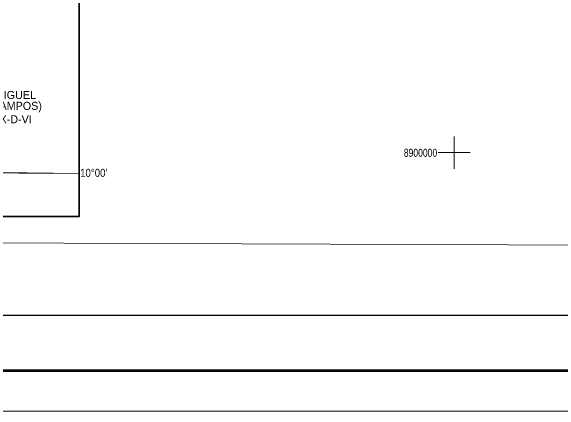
# Model space of a CAD drawing. Extents: x 553962 to 842807, y 8883888 to 9032388.
# Drawn here: x 622374 to 656600, y 8883888 to 8908836 of the extents above; entities that cross this region are included whole.
import ezdxf
from ezdxf.enums import TextEntityAlignment as Align

# ---------------------------------------------------------------- set-up
doc = ezdxf.new("R2010")
doc.units = 0
doc.header["$LTSCALE"] = 20
for name, color, linetype, lineweight in [('1', 7, 'Continuous', 13), ('2', 7, 'Continuous', 13), ('3', 7, 'Continuous', 13), ('6', 7, 'Continuous', 13)]:
    doc.layers.add(name, color=color, linetype=linetype, lineweight=lineweight)
doc.layers.add('47', color=7, linetype='Continuous')

msp = doc.modelspace()

# ---------------------------------------------------------------- linework, layer by layer
at = {"layer": '1'}
msp.add_lwpolyline([(564751.67, 8894587.53), (664411.9, 8894209.92), (791388.51, 8893536.25)], dxfattribs=at)
at = {"layer": '2'}
for p, q in [((650000, 8899000), (650000, 8901000)), ((649000, 8900000), (651000, 8900000))]:
    msp.add_line(p, q, dxfattribs=at)
at = {"layer": '3'}
msp.add_lwpolyline([(842807.26, 9032387.81), (842807.26, 8883887.81), (553961.7, 8883887.81), (553961.7, 9032387.81)], close=True, dxfattribs=at)
at = {"layer": '3', "lineweight": 53}
msp.add_lwpolyline([(840307.26, 9029887.81), (840307.26, 8886387.81), (560211.7, 8886387.81), (560211.7, 9029887.81)], close=True, dxfattribs=at)
at = {"layer": '3', "lineweight": 25}
msp.add_lwpolyline([(563033.89, 9026438.81), (793061.13, 9026438.81), (793495.55, 8889836.82), (563468.3, 8889836.82)], close=True, dxfattribs=at)
at = {"layer": '6', "lineweight": 35}
msp.add_lwpolyline([(574695.3, 8924769.57), (626625.69, 8924769.57), (626625.69, 8896026.67), (574695.3, 8896026.67)], close=True, dxfattribs=at)
at = {"layer": '6'}
msp.add_lwpolyline([(574695.3, 8898953.23), (596544.27, 8898870.44), (626625.69, 8898710.85)], dxfattribs=at)
msp.add_lwpolyline([(618504.23, 8898795.81), (618456.51, 8896026.67), (626625.69, 8896026.67), (626625.69, 8898710.85)], close=True, dxfattribs=at)

# ---------------------------------------------------------------- texts
at = {"layer": '47', "width": 0.8}
msp.add_text('8900000', height=500, dxfattribs=at).set_placement((647902.64, 8899742), align=Align.CENTER)
at = {"layer": '6'}
for s, p in [('(SÃO MIGUEL', (619545.45, 8903347.77)), ('DOS CAMPOS)', (619545.45, 8902671.04)), ('SC-24-X-D-VI', (619545.45, 8901833.98))]:
    msp.add_text(s, height=500, dxfattribs=at).set_placement(p)
at = {"layer": '6', "width": 0.9}
msp.add_text("10°00'", height=500, dxfattribs=at).set_placement((627532.03, 8898493.5), align=Align.CENTER)

doc.saveas('drawing.dxf')
